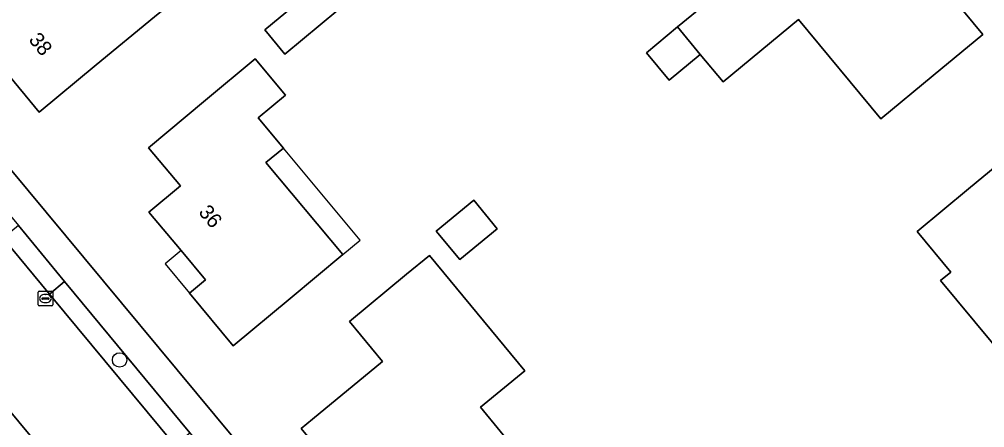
# Model space of a CAD drawing. Extents: x 157320 to 158835, y 386650 to 388491.
# Drawn here: x 158258.3 to 158323.4, y 387445 to 387472.6 of the extents above; entities that cross this region are included whole.
import ezdxf

# ---------------------------------------------------------------- set-up
doc = ezdxf.new("R2010")
doc.units = 0
for name, color, linetype in [('IMGEO_Boom', 7, 'Continuous'), ('IMGEO_Erf', 7, 'Continuous'), ('IMGEO_Groenvoorziening', 7, 'Continuous'), ('IMGEO_Kolk', 7, 'Continuous'), ('IMGEO_Pand', 7, 'Continuous'), ('IMGEO_Pand_nummerreeks', 7, 'Continuous'), ('IMGEO_Pand_overbouw', 7, 'Continuous'), ('IMGEO_Rijbaan_lokaal_gesloten', 7, 'Continuous'), ('IMGEO_Voetpad_open', 7, 'Continuous')]:
    doc.layers.add(name, color=color, linetype=linetype)

msp = doc.modelspace()

# ---------------------------------------------------------------- linework, layer by layer
at = {"layer": 'IMGEO_Boom'}
msp.add_circle((158265.07, 387449.578), 0.489, dxfattribs=at)
at = {"layer": 'IMGEO_Erf'}
msp.add_lwpolyline([(158285.394, 387523.914), (158265.546, 387507.519), (158262.271, 387504.814), (158256.444, 387500), (158240.293, 387486.62), (158240, 387483.798), (158292.905, 387420.025), (158306.873, 387402.666), (158312.256, 387396.466), (158322.266, 387385.753)], dxfattribs=at)
for points in [[(158263.496, 387469.494), (158259.64, 387466.31), (158255.31, 387471.544), (158256.828, 387472.8), (158254.929, 387475.095), (158257.266, 387477.024), (158263.325, 387482.026), (158267.094, 387477.461), (158269.547, 387474.49), (158267.43, 387472.742)], [(158305.76, 387468.357), (158304.229, 387470.208), (158302.122, 387468.465), (158300.59, 387470.317), (158302.697, 387472.059), (158305.472, 387474.353), (158309.325, 387477.539), (158311.425, 387474.993), (158315.306, 387478.194), (158317.29, 387479.83), (158321.165, 387475.145), (158320.665, 387474.731), (158323.291, 387471.557), (158319.938, 387468.783), (158316.393, 387465.851), (158310.842, 387472.561)], [(158276.215, 387470.234), (158274.86, 387471.859), (158279.631, 387475.837), (158280.986, 387474.213)], [(158276.112, 387463.881), (158274.937, 387462.902), (158280.118, 387456.691), (158276.56, 387453.723), (158272.72, 387450.52), (158269.775, 387454.083), (158270.86, 387454.993), (158269.21, 387456.96), (158267.03, 387459.56), (158269.167, 387461.343), (158267.028, 387463.908), (158270.868, 387467.111), (158274.211, 387469.9), (158276.255, 387467.449), (158274.415, 387465.915)], [(158320.422, 387454.931), (158321.115, 387455.506), (158318.846, 387458.24), (158322.323, 387461.127), (158326.17, 387464.32), (158329.55, 387460.24), (158328.86, 387459.65), (158333.44, 387454.1), (158329.598, 387450.901), (158326.15, 387448.03)], [(158288.003, 387456.354), (158286.424, 387458.271), (158288.953, 387460.355), (158290.532, 387458.439)], [(158289.395, 387446.38), (158292.064, 387443.142), (158288.059, 387439.841), (158284.2, 387436.66), (158277.32, 387444.96), (158278.066, 387445.575), (158282.794, 387449.472), (158280.564, 387452.178), (158284.423, 387455.359), (158285.976, 387456.639), (158292.394, 387448.852)]]:
    msp.add_lwpolyline(points, close=True, dxfattribs=at)
at = {"layer": 'IMGEO_Groenvoorziening'}
msp.add_lwpolyline([(158269.804, 387444.662), (158261.353, 387454.881), (158260.337, 387454.026), (158268.788, 387443.824)], close=True, dxfattribs=at)
at = {"layer": 'IMGEO_Kolk'}
for p, q in [((158259.569, 387453.299), (158259.569, 387454.151)), ((158259.644, 387454.225), (158260.496, 387454.225)), ((158260.57, 387454.151), (158260.57, 387453.299)), ((158259.828, 387453.719), (158259.828, 387453.731)), ((158260.266, 387453.682), (158259.868, 387453.682)), ((158259.871, 387453.768), (158260.269, 387453.768)), ((158260.08, 387453.445), (158260.055, 387453.445)), ((158260.057, 387454.005), (158260.082, 387454.005)), ((158260.312, 387453.731), (158260.312, 387453.719)), ((158260.496, 387453.225), (158259.644, 387453.225))]:
    msp.add_line(p, q, dxfattribs=at)
for points in [[(158259.569, 387453.299), (158259.569, 387454.151)], [(158259.644, 387454.225), (158260.496, 387454.225)], [(158260.57, 387454.151), (158260.57, 387453.299)], [(158260.496, 387453.225), (158259.644, 387453.225)]]:
    msp.add_lwpolyline(points, dxfattribs=at)
for centre, radius, start, end in [((158259.646, 387454.149), 0.0765, 91.55205, 178.44795), ((158259.646, 387454.149), 0.0765, 91.55205, 178.44795), ((158260.494, 387454.149), 0.0765, 1.55205, 88.44795), ((158260.494, 387454.149), 0.0765, 1.55205, 88.44795), ((158259.868, 387453.728), 0.0403, 85.87752, 175.75265), ((158259.865, 387453.718), 0.0366, 178.93798, 274.71019), ((158260.269, 387453.725), 0.043, 264.86636, 352.45326), ((158260.273, 387453.73), 0.0386, 1.73085, 96.63898), ((158259.646, 387453.301), 0.0765, 181.55205, 268.44795), ((158259.646, 387453.301), 0.0765, 181.55205, 268.44795), ((158260.494, 387453.301), 0.0765, 271.55205, 358.44795), ((158260.494, 387453.301), 0.0765, 271.55205, 358.44795)]:
    msp.add_arc(centre, radius, start, end, dxfattribs=at)
for centre, major_axis, ratio, start_param, end_param in [((158260.056, 387453.725), (-0.387, 0.002), 0.722429, 4.712389, 7.853982), ((158260.081, 387453.725), (-0.39, 0.002), 0.717154, 1.570796, 4.712389)]:
    msp.add_ellipse(centre, major_axis=major_axis, ratio=ratio, start_param=start_param, end_param=end_param, dxfattribs=at)
at = {"layer": 'IMGEO_Pand'}
for points in [[(158263.496, 387469.494), (158267.43, 387472.742), (158269.547, 387474.49), (158267.094, 387477.461), (158263.325, 387482.026), (158257.266, 387477.024), (158254.929, 387475.095), (158256.828, 387472.8), (158255.31, 387471.544), (158259.64, 387466.31)], [(158320.665, 387474.731), (158321.165, 387475.145), (158317.29, 387479.83), (158315.306, 387478.194), (158311.425, 387474.993), (158309.325, 387477.539), (158305.472, 387474.353), (158302.697, 387472.059), (158304.229, 387470.208), (158305.76, 387468.357), (158310.842, 387472.561), (158316.393, 387465.851), (158319.938, 387468.783), (158323.291, 387471.557)], [(158274.86, 387471.859), (158276.215, 387470.234), (158280.986, 387474.213), (158279.631, 387475.837)], [(158304.229, 387470.208), (158302.697, 387472.059), (158300.59, 387470.317), (158302.122, 387468.465)], [(158276.112, 387463.881), (158274.415, 387465.915), (158276.255, 387467.449), (158274.211, 387469.9), (158270.868, 387467.111), (158267.028, 387463.908), (158269.167, 387461.343), (158267.03, 387459.56), (158269.21, 387456.96), (158270.86, 387454.993), (158269.775, 387454.083), (158272.72, 387450.52), (158276.56, 387453.723), (158280.118, 387456.691), (158274.937, 387462.902)], [(158322.323, 387461.127), (158318.846, 387458.24), (158321.115, 387455.506), (158320.422, 387454.931), (158326.15, 387448.03), (158329.598, 387450.901), (158333.44, 387454.1), (158328.86, 387459.65), (158329.55, 387460.24), (158326.17, 387464.32)], [(158286.424, 387458.271), (158288.003, 387456.354), (158290.532, 387458.439), (158288.953, 387460.355)], [(158282.794, 387449.472), (158278.066, 387445.575), (158277.32, 387444.96), (158284.2, 387436.66), (158288.059, 387439.841), (158292.064, 387443.142), (158289.395, 387446.38), (158292.394, 387448.852), (158285.976, 387456.639), (158284.423, 387455.359), (158280.564, 387452.178)]]:
    msp.add_lwpolyline(points, close=True, dxfattribs=at)
at = {"layer": 'IMGEO_Pand_overbouw'}
for points in [[(158276.112, 387463.881), (158274.937, 387462.902), (158280.118, 387456.691), (158281.292, 387457.671)], [(158269.21, 387456.96), (158268.14, 387456.06), (158269.775, 387454.083), (158270.86, 387454.993)]]:
    msp.add_lwpolyline(points, close=True, dxfattribs=at)
at = {"layer": 'IMGEO_Rijbaan_lokaal_gesloten'}
for points in [[(158271.694, 387440.316), (158268.788, 387443.824), (158260.337, 387454.026), (158257.215, 387457.799), (158250.067, 387466.435), (158243.167, 387474.772), (158239.033, 387479.833), (158228.227, 387492.919), (158228.171, 387493.063)], [(158257.18, 387446.728), (158260.473, 387442.752), (158268.909, 387432.564), (158271.748, 387429.153), (158281.92, 387416.821), (158285.302, 387412.755), (158301.222, 387393.553), (158301.78, 387392.888), (158303.454, 387390.847), (158312.932, 387379.629), (158313.299, 387378.922), (158318.604, 387383.657), (158315.535, 387387.356), (158308.266, 387396.127), (158304.886, 387400.206), (158302.393, 387403.214), (158299.543, 387406.653), (158284.207, 387425.19), (158281.271, 387428.74), (158271.694, 387440.316)]]:
    msp.add_lwpolyline(points, dxfattribs=at)
at = {"layer": 'IMGEO_Voetpad_open'}
for points in [[(158322.266, 387385.753), (158312.256, 387396.466), (158306.873, 387402.666), (158292.905, 387420.025), (158240, 387483.798)], [(158237.816, 387483.301), (158244.199, 387475.605), (158251.086, 387467.301), (158258.257, 387458.655), (158261.353, 387454.881), (158269.804, 387444.662), (158272.707, 387441.141), (158282.247, 387429.548), (158285.19, 387425.998), (158300.61, 387407.534), (158303.476, 387404.128), (158306.045, 387401.158), (158309.442, 387397.129), (158317.023, 387388.693), (158319.664, 387385.756), (158320.289, 387385.058)]]:
    msp.add_lwpolyline(points, dxfattribs=at)
for points in [[(158258.257, 387458.655), (158257.215, 387457.799), (158260.337, 387454.026), (158261.353, 387454.881)], [(158260.473, 387442.752), (158257.18, 387446.728), (158255.966, 387445.704), (158259.239, 387441.686)]]:
    msp.add_lwpolyline(points, close=True, dxfattribs=at)

# ---------------------------------------------------------------- texts
at = {"layer": 'IMGEO_Pand_nummerreeks'}
for s, rotation, p in [('38', 309.60038, (158258.892, 387471.168)), ('36', 309.98651, (158270.345, 387459.529))]:
    msp.add_text(s, height=1, rotation=rotation, dxfattribs=at).set_placement(p)

doc.saveas('drawing.dxf')
